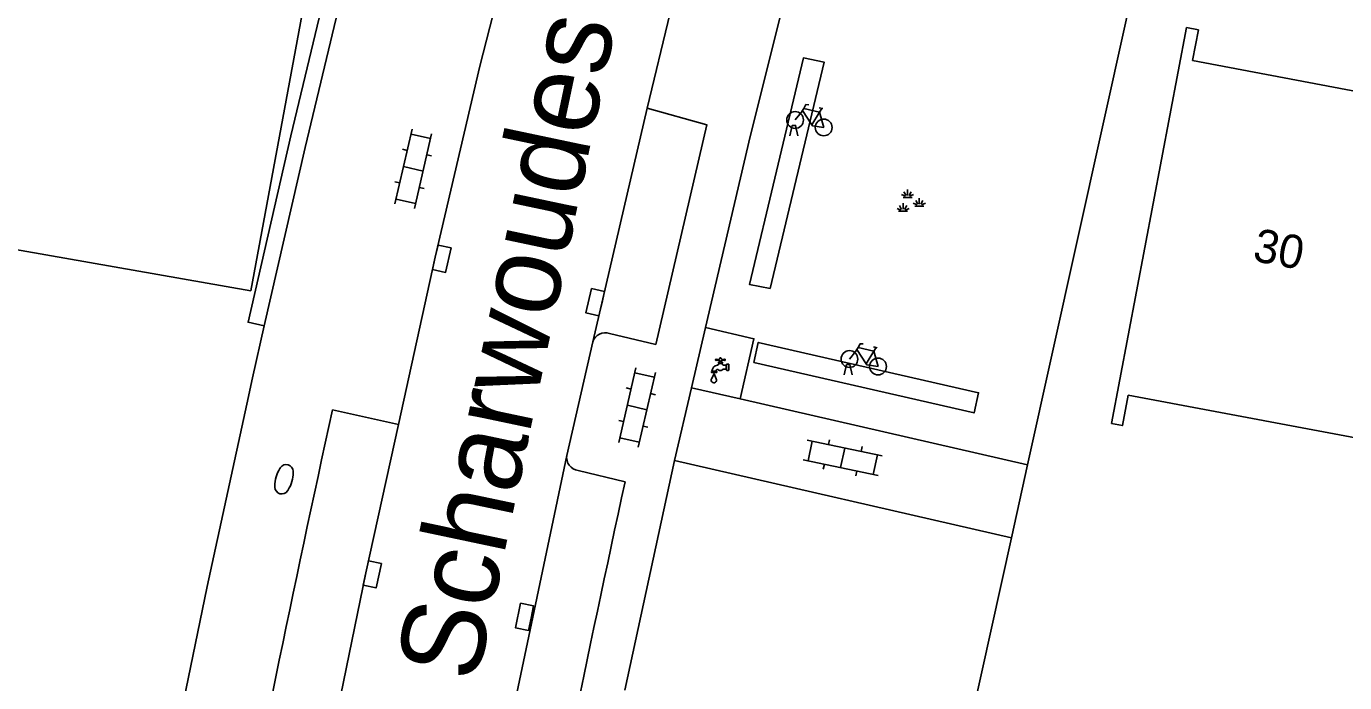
# Model space of a CAD drawing. Extents: x 124000 to 128010, y 398999 to 403000.
# Drawn here: x 127066.11 to 127105.67, y 399069.08 to 399088.78 of the extents above; entities that cross this region are included whole.
import ezdxf

# ---------------------------------------------------------------- set-up
doc = ezdxf.new("R2010")
doc.units = 0
for name, color, linetype in [('gg-afsc-faunaraster', 7, 'Continuous'), ('gg-afsc-hekwerk', 7, 'Continuous'), ('gg-anno-huisnummerreeks BGT', 7, 'Continuous'), ('gg-anno-openbare ruimte label', 7, 'Continuous'), ('gg-bbg-hoofdgebouw', 7, 'Continuous'), ('gg-knt-verharding', 7, 'Continuous'), ('gg-knt-verharding nz', 7, 'Continuous'), ('gt-grn-groengrens', 7, 'Continuous'), ('gt-grn-groengrens NZ', 7, 'Continuous'), ('gt-symb-brandkraan', 7, 'Continuous'), ('gt-symb-fietsenrek', 7, 'Continuous'), ('gt-symb-groenvak', 7, 'Continuous'), ('gt-symb-klinker verharding', 7, 'Continuous'), ('gt-symb-kolk', 7, 'Continuous'), ('gt-symb-watertappunt', 7, 'Continuous')]:
    doc.layers.add(name, color=color, linetype=linetype)

# ---------------------------------------------------------------- blocks, each defined once
blk = doc.blocks.new('gt0-GRVAK')
at = {"layer": 'gt-symb-groenvak'}
for p, q in [((-0.11, 0.189), (-0.228, 0.24)), ((-0.182, 0.153), (0.088, 0.153)), ((-0.091, 0.211), (-0.156, 0.322)), ((-0.047, 0.214), (-0.047, 0.393)), ((-0.004, 0.211), (0.061, 0.322)), ((0.015, 0.189), (0.133, 0.24)), ((0.262, -0.052), (0.197, 0.059)), ((0.305, -0.049), (0.305, 0.13)), ((0.349, -0.052), (0.414, 0.059)), ((-0.245, -0.228), (-0.363, -0.177)), ((-0.318, -0.264), (-0.047, -0.264)), ((-0.226, -0.206), (-0.291, -0.095)), ((-0.183, -0.203), (-0.183, -0.024)), ((-0.139, -0.206), (-0.074, -0.095)), ((-0.12, -0.228), (-0.002, -0.177)), ((0.243, -0.074), (0.125, -0.023)), ((0.17, -0.11), (0.441, -0.11)), ((0.368, -0.074), (0.486, -0.023))]:
    blk.add_line(p, q, dxfattribs=at)
blk = doc.blocks.new('gt0-FREK')
at = {"layer": 'gt-symb-fietsenrek'}
for p, q in [((0.259, 0.762), (0.294, 0.823)), ((0.294, 0.823), (0.767, 0.714)), ((0.757, 0.841), (0.866, 0.816)), ((0.767, 0.714), (0.84, 0.822)), ((0.54, 0.335), (0.259, 0.762)), ((0.767, 0.714), (0.54, 0.335)), ((0.895, 0.252), (0.767, 0.714))]:
    blk.add_line(p, q, dxfattribs=at)
for points in [[(0.294, 0.823), (0.36, 0.937), (0.452, 0.935)], [(0.036, 0.476), (0.228, 0.708), (0.259, 0.762)], [(-0.124, 0), (-0.047, 0.312), (0.053, 0.312), (0.12, 0)], [(0.54, 0.335), (0.555, 0.305), (0.895, 0.252)]]:
    blk.add_lwpolyline(points, dxfattribs=at)
for centre in [(0.036, 0.476), (0.895, 0.252)]:
    blk.add_circle(centre, 0.252, dxfattribs=at)
blk = doc.blocks.new('gt0-WTP')
at = {"layer": 'gt-symb-watertappunt'}
for p, q in [((-0.141, 0.229), (-0.141, 0.214)), ((-0.141, 0.229), (-0.141, 0.214)), ((-0.125, 0.198), (-0.041, 0.207)), ((-0.125, 0.198), (-0.041, 0.207)), ((-0.042, 0.234), (-0.124, 0.243)), ((-0.042, 0.234), (-0.124, 0.243)), ((-0.024, 0.244), (-0.031, 0.238)), ((-0.024, 0.244), (-0.031, 0.238)), ((-0.019, 0.266), (-0.019, 0.256)), ((-0.019, 0.266), (-0.019, 0.256)), ((-0.017, 0.184), (-0.018, 0.164)), ((-0.017, 0.184), (-0.018, 0.164)), ((0.022, 0.164), (0.021, 0.183)), ((0.022, 0.164), (0.021, 0.183)), ((0.023, 0.256), (0.024, 0.267)), ((0.023, 0.256), (0.024, 0.267)), ((0.035, 0.238), (0.028, 0.245)), ((0.035, 0.238), (0.028, 0.245)), ((0.128, 0.243), (0.046, 0.233)), ((0.128, 0.243), (0.046, 0.233)), ((0.046, 0.206), (0.129, 0.198)), ((0.046, 0.206), (0.129, 0.198)), ((0.145, 0.213), (0.145, 0.228)), ((0.145, 0.213), (0.145, 0.228)), ((0.183, 0.079), (0.183, -0.086)), ((0.183, 0.079), (0.183, -0.086)), ((0.244, 0.089), (0.193, 0.089)), ((0.244, 0.089), (0.193, 0.089)), ((0.254, -0.086), (0.254, 0.079)), ((0.254, -0.086), (0.254, 0.079)), ((-0.251, -0.124), (-0.126, -0.124)), ((-0.251, -0.124), (-0.126, -0.124)), ((0.193, -0.096), (0.244, -0.096)), ((0.193, -0.096), (0.244, -0.096))]:
    blk.add_line(p, q, dxfattribs=at)
for points in [[(0.078, -0.063), (0.172, -0.063), (0.172, 0.059), (0.092, 0.059), (0.072, 0.074), (0.053, 0.089), (0.054, 0.111), (-0.048, 0.111), (-0.049, 0.089), (-0.09, 0.059)], [(0.078, -0.063), (0.172, -0.063), (0.172, 0.059), (0.092, 0.059), (0.072, 0.074), (0.053, 0.089), (0.054, 0.111), (-0.048, 0.111), (-0.049, 0.089), (-0.09, 0.059)], [(-0.028, 0.154), (-0.059, 0.154), (-0.059, 0.124), (0.064, 0.124), (0.064, 0.154), (0.032, 0.154)], [(-0.028, 0.154), (-0.059, 0.154), (-0.059, 0.124), (0.064, 0.124), (0.064, 0.154), (0.032, 0.154)], [(-0.03, 0.196), (-0.03, 0.194), (-0.027, 0.194)], [(-0.03, 0.196), (-0.03, 0.194), (-0.027, 0.194)], [(0.031, 0.193), (0.035, 0.193), (0.035, 0.196)], [(0.031, 0.193), (0.035, 0.193), (0.035, 0.196)], [(-0.121, -0.355), (-0.189, -0.203), (-0.267, -0.348)], [(-0.121, -0.355), (-0.189, -0.203), (-0.267, -0.348)]]:
    blk.add_lwpolyline(points, dxfattribs=at)
blk.add_lwpolyline([(-0.269, -0.13), (-0.109, -0.13), (-0.109, -0.16), (-0.269, -0.16)], close=True, dxfattribs=at)
blk.add_lwpolyline([(-0.269, -0.13), (-0.109, -0.13), (-0.109, -0.16), (-0.269, -0.16)], close=True, dxfattribs=at)
for centre, radius, start, end in [((-0.065, -0.125), 0.186, 97.6391, 179.5238), ((-0.065, -0.125), 0.186, 97.6391, 179.5238), ((-0.126, 0.228), 0.015, 83.5026, 178.1535), ((-0.126, 0.228), 0.015, 83.5026, 178.1535), ((-0.126, 0.213), 0.015, 178.1535, 275.5795), ((-0.126, 0.213), 0.015, 178.1535, 275.5795), ((-0.04, 0.249), 0.015, 263.5026, 310.2535), ((-0.04, 0.249), 0.015, 263.5026, 310.2535), ((-0.04, 0.197), 0.01, 358.8072, 95.5795), ((-0.04, 0.197), 0.01, 358.8072, 95.5795), ((-0.028, 0.164), 0.01, 270, 358.8072), ((-0.028, 0.164), 0.01, 270, 358.8072), ((-0.027, 0.184), 0.01, 358.8072, 88.8072), ((-0.027, 0.184), 0.01, 358.8072, 88.8072), ((-0.034, 0.255), 0.015, 313.7443, 2.488), ((-0.034, 0.255), 0.015, 313.7443, 2.488), ((0.002, 0.256), 0.0242, 27.6778, 154.2233), ((0.002, 0.256), 0.0242, 27.6778, 154.2233), ((0.031, 0.183), 0.01, 91.1928, 181.1928), ((0.031, 0.183), 0.01, 91.1928, 181.1928), ((0.032, 0.164), 0.01, 181.1928, 270), ((0.032, 0.164), 0.01, 181.1928, 270), ((0.038, 0.256), 0.015, 177.512, 226.2557), ((0.038, 0.256), 0.015, 177.512, 226.2557), ((0.046, 0.249), 0.0156, 223.3793, 270.1302), ((0.046, 0.249), 0.0156, 223.3793, 270.1302), ((0.045, 0.196), 0.01, 84.4205, 181.1928), ((0.045, 0.196), 0.01, 84.4205, 181.1928), ((0.13, 0.228), 0.015, 1.8465, 96.4974), ((0.13, 0.228), 0.015, 1.8465, 96.4974), ((0.13, 0.213), 0.015, 264.4205, 1.8465), ((0.13, 0.213), 0.015, 264.4205, 1.8465), ((0.193, 0.079), 0.01, 90, 180), ((0.193, 0.079), 0.01, 90, 180), ((0.244, 0.079), 0.01, 360, 90), ((0.244, 0.079), 0.01, 360, 90), ((-0.196, -0.388), 0.0814, 151.1653, 24.0576), ((-0.196, -0.388), 0.0814, 151.1653, 24.0576), ((-0.074, -0.114), 0.0533, 95.9137, 190.2253), ((-0.074, -0.114), 0.0533, 95.9137, 190.2253), ((0, 0), 0.1, 217.5976, 321.3207), ((0, 0), 0.1, 217.5976, 321.3207), ((0.193, -0.086), 0.01, 180, 270), ((0.193, -0.086), 0.01, 180, 270), ((0.244, -0.086), 0.01, 270, 0), ((0.244, -0.086), 0.01, 270, 0)]:
    blk.add_arc(centre, radius, start, end, dxfattribs=at)
blk = doc.blocks.new('gt0-KL1')
at = {"layer": 'gt-symb-klinker verharding'}
for p, q in [((-0.5, 0.3), (-0.5, 0.45)), ((0.5, 0.3), (0.5, 0.45)), ((-1.15, 0.3), (1.15, 0.3)), ((-1, -0.3), (-1, 0.3)), ((0, -0.3), (0, 0.3)), ((1, -0.3), (1, 0.3)), ((-1.15, -0.3), (1.15, -0.3)), ((-0.5, -0.45), (-0.5, -0.3)), ((0.5, -0.45), (0.5, -0.3))]:
    blk.add_line(p, q, dxfattribs=at)
blk = doc.blocks.new('gt0-KOLK')
at = {"layer": 'gt-symb-kolk'}
blk.add_lwpolyline([(0, 0), (0.375, 0), (0.375, 0.4), (-0.375, 0.4), (-0.375, 0), (0, 0)], dxfattribs=at)
blk = doc.blocks.new('gt0-BR')
at = {"layer": 'gt-symb-brandkraan'}
for centre, radius, start, end in [((-0.244, 0), 0.206, 107.5669, 252.4331), ((0.599, -2.664), 3, 106.892, 107.5669), ((0, -0.691), 0.938, 73.108, 106.892), ((-0.599, -2.664), 3, 72.4331, 73.108), ((0.244, 0), 0.206, 287.567, 72.4331), ((0.599, 2.664), 3, 252.4331, 253.108), ((0, 0.691), 0.938, 253.108, 286.8921), ((-0.599, 2.664), 3, 286.8921, 287.567)]:
    blk.add_arc(centre, radius, start, end, dxfattribs=at)

msp = doc.modelspace()

# ---------------------------------------------------------------- linework, layer by layer
at = {"layer": 'gg-afsc-faunaraster'}
for p, q in [((127085.564, 399075.746), (127084.066, 399068.852)), ((127095.674, 399073.428), (127085.564, 399075.746))]:
    msp.add_line(p, q, dxfattribs=at)
at = {"layer": 'gg-afsc-hekwerk'}
for p, q in [((127099.136, 399089.051), (127096.159, 399075.616)), ((127096.159, 399075.616), (127095.674, 399073.428))]:
    msp.add_line(p, q, dxfattribs=at)
msp.add_lwpolyline([(127085.638, 399016.306), (127090.288, 399049.122), (127095.674, 399073.428)], dxfattribs=at)
at = {"layer": 'gg-bbg-hoofdgebouw'}
msp.add_lwpolyline([(127098.671, 399076.858), (127099.005, 399076.795), (127099.176, 399077.704), (127123.315, 399073.173), (127123.139, 399072.244), (127123.468, 399072.182), (127125.727, 399084.064), (127125.4, 399084.124), (127125.224, 399083.192), (127101.107, 399087.752), (127101.282, 399088.671), (127100.928, 399088.738), (127098.671, 399076.858)], dxfattribs=at)
at = {"layer": 'gg-knt-verharding'}
for p, q in [((127072.9, 399078.224), (127073.25, 399079.785)), ((127085.002, 399079.228), (127083.61, 399079.56)), ((127086.07, 399077.929), (127086.493, 399079.738)), ((127082.327, 399075.901), (127083.113, 399079.311)), ((127072.726, 399077.439), (127072.9, 399078.224)), ((127085.564, 399075.746), (127086.07, 399077.929)), ((127086.07, 399077.929), (127087.528, 399077.595)), ((127087.528, 399077.595), (127096.159, 399075.616)), ((127077.277, 399076.829), (127075.298, 399077.264)), ((127084.082, 399075.108), (127082.666, 399075.446))]:
    msp.add_line(p, q, dxfattribs=at)
for points in [[(127082.865, 399099.984), (127082.56, 399098.922), (127080.406, 399090.279), (127079.716, 399087.576)], [(127073.25, 399079.785), (127074.48, 399085.141), (127075.758, 399090.488), (127078.103, 399089.967), (127080.459, 399099.361)], [(127084.742, 399086.324), (127085.434, 399089.177), (127087.866, 399098.751)], [(127072.847, 399080.839), (127075.344, 399094.342), (127061.575, 399096.739), (127059.05, 399083.26), (127072.847, 399080.839)], [(127086.493, 399079.738), (127087.833, 399085.467), (127089.31, 399091.392)], [(127079.716, 399087.576), (127078.383, 399081.845), (127077.277, 399076.829)], [(127085.002, 399079.228), (127086.536, 399085.818), (127084.742, 399086.324)], [(127086.493, 399079.738), (127087.942, 399079.399), (127087.528, 399077.595)], [(127072.726, 399077.439), (127071.541, 399071.961), (127070.405, 399066.474), (127069.228, 399060.509), (127068.692, 399057.688)]]:
    msp.add_lwpolyline(points, dxfattribs=at)
for centre, radius, start, end in [((127083.48, 399079.199), 0.384, 70.1917, 163.0306), ((127678.604, 398944.966), 617.641, 167.631513, 170.668564), ((127082.729, 399075.847), 0.406, 172.3148, 261.0615), ((127690.114, 398942.713), 620.326, 167.676628, 170.613842)]:
    msp.add_arc(centre, radius, start, end, dxfattribs=at)
at = {"layer": 'gg-knt-verharding nz'}
msp.add_line((127083.113, 399079.311), (127084.742, 399086.324), dxfattribs=at)
for points in [[(127077.277, 399076.829), (127076.294, 399072.373), (127074.285, 399062.565), (127072.099, 399050.83), (127071.111, 399044.784)], [(127082.327, 399075.901), (127079.314, 399061.581), (127077.093, 399049.738), (127076.25, 399044.113), (127075.869, 399041.68), (127074.804, 399034.123), (127074.109, 399028.998), (127073.99, 399027.936)]]:
    msp.add_lwpolyline(points, dxfattribs=at)
at = {"layer": 'gt-grn-groengrens'}
msp.add_lwpolyline([(127079.967, 399099.454), (127077.736, 399090.561), (127075.388, 399091.082), (127074.049, 399085.493), (127072.762, 399079.895), (127073.25, 399079.785)], dxfattribs=at)
at = {"layer": 'gt-grn-groengrens NZ'}
for points in [[(127088.428, 399080.907), (127087.81, 399081.031), (127089.429, 399087.828), (127090.048, 399087.704), (127088.428, 399080.907)], [(127087.938, 399078.684), (127088.073, 399079.288), (127094.687, 399077.78), (127094.552, 399077.175), (127087.938, 399078.684)]]:
    msp.add_lwpolyline(points, dxfattribs=at)

# ---------------------------------------------------------------- block references
at = {"layer": 'gt-symb-brandkraan', "rotation": -105.89818708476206}
msp.add_blockref('gt0-BR', (127073.842, 399075.184), dxfattribs=at)
at = {"layer": 'gt-symb-fietsenrek'}
for p in [(127089.144, 399085.49), (127090.774, 399078.315)]:
    msp.add_blockref('gt0-FREK', p, dxfattribs=at)
at = {"layer": 'gt-symb-groenvak'}
msp.add_blockref('gt0-GRVAK', (127092.603, 399083.49), dxfattribs=at)
at = {"layer": 'gt-symb-klinker verharding'}
for p, rotation in [((127077.722, 399084.499), 76.99249520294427), ((127084.438, 399077.336), 76.99249520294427), ((127090.609, 399075.828), -11.882758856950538)]:
    msp.add_blockref('gt0-KL1', p, dxfattribs=dict(at, rotation=rotation))
at = {"layer": 'gt-symb-kolk'}
for p, rotation in [((127078.383, 399081.845), -102.41077471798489), ((127083.377, 399080.451), 76.93666266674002), ((127076.294, 399072.373), -102.41077471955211), ((127081.256, 399071.016), 78.34159837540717)]:
    msp.add_blockref('gt0-KOLK', p, dxfattribs=dict(at, rotation=rotation))
at = {"layer": 'gt-symb-watertappunt'}
msp.add_blockref('gt0-WTP', (127086.937, 399078.548), dxfattribs=at)

# ---------------------------------------------------------------- texts
at = {"layer": 'gg-anno-huisnummerreeks BGT'}
msp.add_text('30', height=1, rotation=349.2, dxfattribs=at).set_placement((127102.88, 399081.745))
at = {"layer": 'gg-anno-openbare ruimte label'}
msp.add_text('Scharwoudestraat', height=2.5, rotation=78.1, dxfattribs=at).set_placement((127079.629, 399069.036))

doc.saveas('drawing.dxf')
